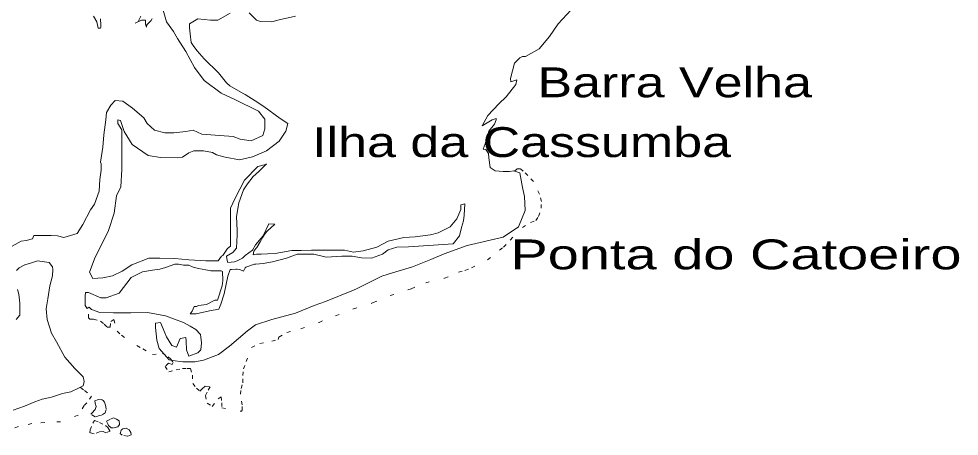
# Model space of a CAD drawing. Extents: x 47169 to 972804, y 7447977 to 9608469.
# Drawn here: x 460779 to 481231, y 8019642 to 8028731 of the extents above; entities that cross this region are included whole.
import ezdxf

# ---------------------------------------------------------------- set-up
doc = ezdxf.new("R2010")
doc.units = 0
doc.header["$LTSCALE"] = 270
doc.linetypes.add('DOTTED', pattern=[1.5, 0.3, -1.2])
doc.layers.add('1', color=7, linetype='Continuous', lineweight=13)
doc.layers.add('3', color=7, linetype='Continuous')

msp = doc.modelspace()

# ---------------------------------------------------------------- linework, layer by layer
at = {"layer": '1'}
for points in [[(462309.8, 8022449.4), (462362.8, 8022403), (462539.9, 8022334.7), (462839.7, 8022326.5), (462985.9, 8022326.7), (463216.8, 8022327.2), (463578.1, 8022334.5), (463969.1, 8022265.5), (464361.3, 8022120.1), (464507.7, 8022035.2), (464630.7, 8021965.7), (464730.4, 8021858.6), (464739, 8021796.6), (464754.1, 8021673.9), (464738.5, 8021520), (464669.7, 8021459.1), (464478.1, 8021381.3), (464423.8, 8021519.5), (464416.1, 8021712), (464408.5, 8021789.4), (464285.7, 8021766), (464208.7, 8021581.1), (464109, 8021619.6), (463993.2, 8021804.2), (463955, 8021889.3), (463862.4, 8022119.2), (463754.3, 8022104.7), (463754.5, 8022011.7), (463778.3, 8021735.2), (463831.6, 8021550.5), (464047.1, 8021304.2), (464124.5, 8021288.8), (464347, 8021258.2), (464608.6, 8021258.7), (464792.9, 8021296.7), (465123.2, 8021420), (465361.2, 8021605.2), (465752.6, 8021935.6), (465929.2, 8022066.5), (466282.9, 8022182.2), (466797.5, 8022321.3), (467205.1, 8022490.2), (467450.7, 8022574.7), (468019.2, 8022805.7), (468119.8, 8022852.3), (468672.3, 8023128.7), (468903.2, 8023198.8), (469341.6, 8023328.9), (469740.7, 8023491.1), (470032.9, 8023614.3), (470531.7, 8023791), (471316.4, 8023975.8), (471646.7, 8024198.7), (471792.4, 8024552.9), (471776, 8024860.5), (471730.2, 8025060.6), (471676.8, 8025375.9), (471545.3, 8025421), (471453.2, 8025406.5), (471315.4, 8025406.3), (471138.5, 8025421.6), (471030.3, 8025491.1), (470999.2, 8025705.7), (470991.7, 8025798.6), (470937.5, 8025882.6), (470876.1, 8025890.3), (470922.5, 8026006.5), (470999.5, 8026283.2), (471122.2, 8026437.2), (471160.2, 8026529.1), (471160.1, 8026560), (471075.4, 8026529), (470853.1, 8026398.1), (470983.1, 8026621.8), (471222.2, 8026875.5), (471375.6, 8027029.5), (471590.3, 8027298.6), (471613.5, 8027398.2), (471483.2, 8027359.3), (471474.6, 8027429), (471558.9, 8027767.7), (471674.2, 8027882.9), (471735.7, 8027906.2), (471797.1, 8027906.3), (472096.8, 8028074.9), (472320, 8028344.1), (472512.5, 8028620.9), (472888.1, 8029028.6)], [(460632.2, 8023779.3), (460832.3, 8023887), (460939.2, 8023902.7), (461078, 8023940.6), (461108.6, 8024010.4), (461170, 8024010.5), (461246.3, 8024010.6), (461484.7, 8024010), (461623.5, 8024002.5), (461761.2, 8023971.8), (462046.1, 8024056.4), (462168.6, 8024249.2), (462337.5, 8024572.6), (462422, 8024695.5), (462529.6, 8024980.1), (462543.9, 8025233.5), (462566.9, 8025433.8), (462566.6, 8025572.1), (462559.1, 8025610.8), (462605.1, 8025933.9), (462627.9, 8026202.8), (462673.9, 8026533.7), (462688.5, 8026687.5), (462780.3, 8026849.2), (462873.4, 8026949), (463041.9, 8026933.8), (463249.9, 8026788.2), (463496.1, 8026572.9), (463572.6, 8026449.1), (463726.5, 8026303.3), (463957.6, 8026249.5), (464149.4, 8026249.9), (464411, 8026273.6), (464573.1, 8026303.8), (464757.6, 8026218.9), (465441.2, 8026165.9), (465594.9, 8026111.9), (465833.4, 8026073.6), (466087.5, 8026189.1), (466132.8, 8026335.3), (466132.4, 8026543.2), (465994.4, 8026720), (465479, 8026973.6), (465178.8, 8027111.4), (464809.6, 8027388.4), (464602.5, 8027672.4), (464409, 8028019.5), (464232.6, 8028303.5), (464140.1, 8028457.1), (463993.5, 8028664.8), (463916.7, 8028918.1)], [(462555.3, 8028733), (462564.1, 8028594.7), (462564.2, 8028548.2), (462555.7, 8028525), (462502.7, 8028526), (462479.2, 8028664.2), (462401.6, 8028786.9)], [(463678.6, 8028734), (463655.4, 8028695.2), (463563.4, 8028595.5), (463555, 8028549), (463532.6, 8028610.9), (463532.5, 8028687.2), (463532.4, 8028702.7), (463447.7, 8028702.6), (463309, 8028633.7), (463378.8, 8028672.6), (463386.2, 8028687), (463386.2, 8028702.4), (463432.7, 8028787.7)], [(465377.1, 8028849.9), (465108.2, 8028703.3), (464947.1, 8028704.2), (464670.5, 8028726.9), (464493.7, 8028619.3)], [(466799.4, 8028789.2), (466438.2, 8028704.5), (466284.5, 8028665.5), (466038.7, 8028672.9), (465946.4, 8028703.7), (465792.5, 8028858.3)], [(464493.7, 8028619.3), (464493.9, 8028534.1), (464509, 8028403.5), (464524.1, 8028211.1), (464585.8, 8028127.1), (464655.9, 8028034.3), (464809.8, 8027857.5), (465125.1, 8027550.5), (465293.9, 8027335.1), (465371.4, 8027273.2), (465655.7, 8027104.5), (465702.3, 8027081.3), (465917.7, 8026943.4), (466109.7, 8026819.8), (466463, 8026558.2), (466632.7, 8026451.2), (466586.4, 8026281.8), (466440.5, 8026065.8), (466164.3, 8025858.5), (465864.7, 8025727.4), (465579.8, 8025658.3), (465265, 8025719.7), (465080.5, 8025765.9), (464988.3, 8025819.9), (464796.4, 8025858.3), (464588.8, 8025857.9), (464473.3, 8025811.2), (464342.1, 8025719.2), (464227.7, 8025703.5), (463857.9, 8025711.7), (463588.7, 8025757.6), (463242.9, 8025996), (463073.9, 8026280), (462988.6, 8026518.8), (462934.6, 8026534.2), (462934.7, 8026449), (463019.8, 8026310.9), (463020, 8026188.1), (463020.4, 8025949.1), (463021, 8025641.5), (463020.3, 8025449), (462997.7, 8025072.8), (462905.9, 8024872.4), (462852.6, 8024496.1), (462730.4, 8024118.6), (462599.5, 8023849.5), (462439.1, 8023541.6), (462315.8, 8023210.6), (462385.9, 8023072.4), (462608.4, 8023088.3), (462815.9, 8023134.1), (463023.4, 8023234), (463238.2, 8023372.7), (463606.6, 8023519.4), (463768.7, 8023519.7), (463845, 8023519.9), (464175.5, 8023511.6), (464475.4, 8023481.2), (464844.1, 8023458.6), (465113.2, 8023458), (465190.4, 8023558.8), (465213.7, 8023574.3), (465320.4, 8023727.2), (465381.8, 8023781.5), (465382.7, 8023843.5), (465382.4, 8024005), (465382.2, 8024120.1), (465381.9, 8024312.6), (465381.4, 8024604.7), (465481.6, 8024827.2), (465688.6, 8025220.4), (465980.5, 8025511.8), (466172.2, 8025566.4), (466157.4, 8025566.4), (465995.6, 8025404.5), (465872.8, 8025297), (465750.2, 8025135.3), (465665.7, 8025004.6), (465565.5, 8024720.1), (465512, 8024427.9), (465528.4, 8024120.3), (465528.6, 8024027.4), (465513.2, 8023735.3), (465436, 8023643.3), (465298.4, 8023559), (465313.4, 8023466.1), (465328.3, 8023427.4), (465467.1, 8023435.4), (465528.5, 8023458.7), (465643.9, 8023519.8), (465705.2, 8023574.1), (465858.7, 8023689.4), (465928.4, 8023812.4), (466096.5, 8024005.2), (466220, 8024266.5), (466350.3, 8024258.9), (466181.1, 8024104.9), (466135.6, 8024058.3), (466089.1, 8023974.2), (466027.9, 8023874.5), (465959.2, 8023751.5)], [(465959.2, 8023751.5), (465935.9, 8023728.3), (465889.4, 8023674), (465874.7, 8023589.9), (465951, 8023605.5), (466051.6, 8023604.6), (466189.3, 8023612.5), (466351.4, 8023620.6), (466720, 8023682), (466919.2, 8023682.4), (467142.7, 8023690.5), (467465.8, 8023689.9), (467657.6, 8023690.2), (467865.2, 8023690.6), (468057, 8023652.2), (468264.7, 8023674.6), (468564.3, 8023759.2), (468809.9, 8023890.1), (469156.2, 8023967), (469402, 8023982.9), (469732.5, 8024028.8), (469901.9, 8024067.7), (470162.4, 8024198.7), (470308.3, 8024375.9), (470392.8, 8024575.2), (470392.6, 8024682.5), (470477.3, 8024698.1), (470462.9, 8024452.5), (470447.2, 8024329.7), (470409.2, 8024183.6), (470362.9, 8024006.5), (470224.4, 8023829.2), (470009.3, 8023813.4), (469686.2, 8023790.8), (469256.1, 8023768), (469003, 8023759.9), (468810.2, 8023698.7), (468687.5, 8023605.6), (468449.2, 8023521.1), (468234.2, 8023528.5), (468026.5, 8023559.2), (467804, 8023559.9), (467465, 8023543.9), (467196.9, 8023605.4), (466958.5, 8023605), (466835.6, 8023604.8), (466597.4, 8023520.3), (466297.7, 8023435.7), (466090.1, 8023405.5), (465936.5, 8023389.7), (465905.8, 8023389.7), (465713.1, 8023320.7), (465698.3, 8023305.2), (465667.7, 8023235.5), (465582.9, 8023274), (465528.8, 8023281.7), (465498.1, 8023281.6), (465405.9, 8023273.8), (465375.2, 8023273.7), (465321.5, 8023127.5), (465244.8, 8022743.5), (465176.3, 8022519.9), (465129.9, 8022404.8), (464929.7, 8022373.4), (464638.5, 8022304.3), (464507.2, 8022304.1), (464546.3, 8022366.1), (464591.6, 8022465.7), (464614.9, 8022465.8), (464645.7, 8022465.8), (464683.8, 8022489.1), (464860.6, 8022512.7), (465044.8, 8022604.9), (465098.8, 8022605), (465198.9, 8022912.7), (465213.5, 8023035.5), (465205.8, 8023228), (465182.5, 8023243.5), (464952.6, 8023243.1), (464844.5, 8023266.1), (464683.4, 8023296.8), (464567.9, 8023319.8), (464475.6, 8023366.1), (464360.1, 8023365.9), (464253.1, 8023389), (464175.8, 8023388.8), (463968.2, 8023312.1), (463845.4, 8023280.9), (463684.4, 8023257.4), (463469.4, 8023219.4), (463222.8, 8023096.1), (462961.8, 8022757), (462678, 8022657), (462562.6, 8022656.7), (462293.3, 8022772.4), (462231.8, 8022772.3), (462224.6, 8022688.2), (462224.8, 8022579.8), (462225, 8022487.9), (462263.2, 8022426), (462309.8, 8022449.4)], [(460659.5, 8020210.1), (460905.1, 8020294.7), (461128.4, 8020387), (461289.3, 8020449.2), (461489.4, 8020495), (461727.6, 8020572.9), (461911.8, 8020610.9), (462088.6, 8020695.3), (462180.6, 8020742), (462203.8, 8020833.8), (462180.3, 8020934.5), (461995.6, 8021118.9), (461780.1, 8021365.2), (461595.1, 8021695.6), (461487.7, 8021887.9), (461395, 8022179.9), (461371.2, 8022417.7), (461410, 8022633.5), (461456.1, 8022917.9), (461508.6, 8023133.8), (461516.8, 8023272.1), (461509.3, 8023332.9), (461439.2, 8023425.7), (461185.9, 8023464), (461055.7, 8023417.2), (460909.6, 8023371.6), (460786.8, 8023309.4), (460725.5, 8023248.4)], [(460748.6, 8022833.5), (460779.5, 8022732.9), (460803.2, 8022540.5), (460802.4, 8022386.7), (460802.6, 8022279.4), (460719.1, 8022179.6)]]:
    msp.add_lwpolyline(points, dxfattribs=at)
at = {"layer": '1', "linetype": 'DOTTED'}
for points in [[(462292.1, 8022297.7), (462294.3, 8022219.2), (462325.1, 8022189.4), (462403.5, 8022189.5), (462554, 8022143.4), (462635.7, 8022082.7), (462699.4, 8022019.7), (462763, 8022014.3), (462779.7, 8022141.6), (462844.2, 8022182.6), (462915.7, 8021926.1), (463012.2, 8021840), (463343.2, 8021613.8), (463477.8, 8021543.2), (463684.6, 8021424.1), (463902.8, 8021442.2), (464027.9, 8021373.8), (464081, 8021325.2), (464137.3, 8021249), (464114, 8021205.8), (464037.7, 8021231.1), (463961.6, 8021160.2), (464043.4, 8021046.4), (464203.2, 8021084.3), (464338.8, 8021115.5), (464437.3, 8021115.7), (464513.5, 8021115.8), (464555.1, 8020973.2), (464565, 8020790.6), (464644.6, 8020691.2), (464715.7, 8020622.7), (464768.6, 8020675.9), (464837.3, 8020734.7), (464939, 8020715), (464877.8, 8020603.1), (464835.6, 8020523.4), (464878.2, 8020358.6), (464985.3, 8020292.4), (465115.4, 8020453.1), (465178.8, 8020498.5), (465193.9, 8020366.9), (465196.2, 8020262.9), (465619, 8020185.1), (465636.9, 8020207.2), (465636.7, 8020326.7), (465600.3, 8020555.7), (465616, 8020683), (465650.7, 8020806.9), (465650.4, 8020961.8), (465668.2, 8021106.8), (465724.1, 8021265.1), (465838, 8021572.9), (466018.9, 8021659.5), (466280.5, 8021710.8), (466417.1, 8021750.9), (466435, 8021799.6), (466610.7, 8021899.5), (466913.5, 8021980.8), (467309.5, 8022120.8), (467668.4, 8022264.1), (468054.8, 8022411.9), (468488.9, 8022549.8), (468855.2, 8022705.3), (469314.8, 8022854.2), (469628.2, 8022980.9), (470040.1, 8023081.1), (470341.8, 8023216.5), (470481.6, 8023252.1), (470622.4, 8023307.6), (470972.9, 8023484.1), (471232.1, 8023694.7), (471323.1, 8023756.7), (471468, 8023914.1), (471732.5, 8024188.8), (471910.3, 8024295.3), (472026.8, 8024336.4), (472082.9, 8024426.1), (472140.9, 8024608.7), (472143.8, 8024755.9), (472102.3, 8024910.7), (471972.6, 8025188.2), (471850.6, 8025319.7), (471750.9, 8025413.6), (471681.9, 8025466.6), (471616.2, 8025464.3), (471560.2, 8025415.5), (471545.3, 8025421)], [(462121.4, 8020702), (462210.5, 8020639.1), (462361.1, 8020514.4), (462261.9, 8020371.5), (462198.4, 8020308.3), (462066.4, 8020100), (461687.5, 8019956.6), (461342.2, 8019938.2), (461062.6, 8019917.7), (460770.4, 8019850.8), (460523.8, 8019758.4), (460114.2, 8020095.1)]]:
    msp.add_lwpolyline(points, dxfattribs=at)
for points in [[(462681.6, 8020222.9), (462656.3, 8020154.2), (462578, 8020103.2), (462531.4, 8020089.9), (462438.3, 8020062), (462346, 8020120.5), (462404.1, 8020183.7), (462414.7, 8020201.4), (462442.2, 8020226.9), (462458, 8020288.9), (462437.7, 8020361.9), (462434.4, 8020412.7), (462510.6, 8020438.3), (462594.3, 8020430.7), (462615.5, 8020423), (462641, 8020383.2), (462661.3, 8020314.7)], [(462839.8, 8020039.5), (462905.5, 8020009.8), (462959.6, 8019976.7), (462969.3, 8019900.4), (462934.4, 8019847.2), (462840.2, 8019823.8), (462784, 8019823.7), (462733.1, 8019876.7), (462712.9, 8019909.9), (462687.4, 8019968.5), (462773.1, 8020014)], [(462662.1, 8019876.6), (462718.4, 8019831.3), (462764, 8019750.6), (462672, 8019717.3), (462613.7, 8019742.6), (462537.4, 8019736.9), (462415.7, 8019693.5), (462323.5, 8019718.8), (462328.6, 8019779.7), (462387.7, 8019922.5), (462425.7, 8019983.4), (462537, 8019942.7)], [(463178.1, 8019781.3), (463216.4, 8019722.7), (463223.9, 8019671.8), (463142.4, 8019641.8), (463028, 8019667), (462985.5, 8019702.4), (463005.5, 8019771), (463043.6, 8019802), (463114.5, 8019816.6)]]:
    msp.add_lwpolyline(points, close=True, dxfattribs=at)

# ---------------------------------------------------------------- texts
at = {"layer": '3'}
for s, height, width, p in [('Barra Velha', 650.4, 1.3, (472058, 8027021.6)), ('Ilha da Cassumba', 650.3, 1.3, (467158.1, 8025720.1)), ('Ponta do Catoeiro', 650.2, 1.4, (471470, 8023275.7))]:
    msp.add_text(s, height=height, dxfattribs=dict(at, width=width)).set_placement(p)

doc.saveas('drawing.dxf')
